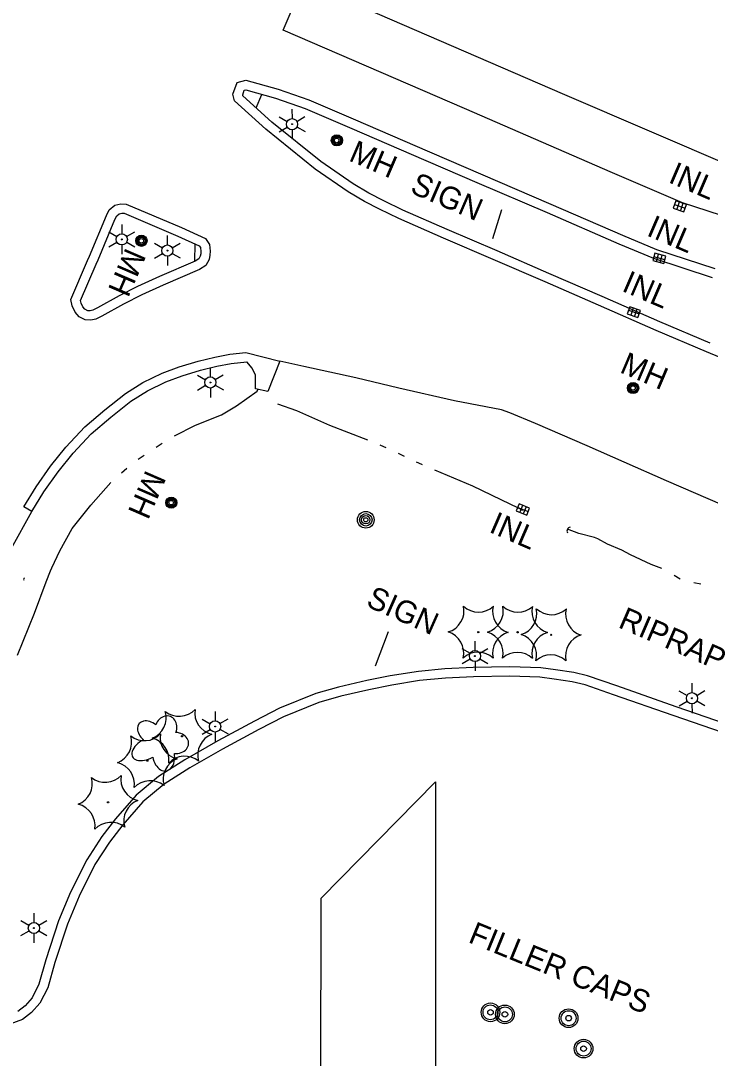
# Model space of a CAD drawing. Extents: x 589250 to 1188077, y 162953 to 363065.
# Drawn here: x 593378 to 593562.6, y 185485.3 to 185762.9 of the extents above; entities that cross this region are included whole.
import ezdxf

# ---------------------------------------------------------------- set-up
doc = ezdxf.new("R2010")
doc.units = 0
for name, color, linetype in [('E_BLD', 7, 'Continuous'), ('E_DRN', 7, 'Continuous'), ('E_DRN_RipRap_Text', 7, 'Continuous'), ('E_DRN_Text', 7, 'Continuous'), ('E_DWY', 7, 'Continuous'), ('E_LAND_Vegetation', 7, 'Continuous'), ('E_LTG', 7, 'Continuous'), ('E_MISCPROP', 7, 'Continuous'), ('E_MISCPROP_Text', 7, 'Continuous'), ('E_PATH_Sidewalk', 7, 'Continuous'), ('E_RDWY', 7, 'Continuous'), ('E_RDWY_C_and_G', 7, 'Continuous'), ('E_SGN', 7, 'Continuous'), ('E_SGN_Text', 7, 'Continuous'), ('E_UTL_MH', 7, 'Continuous'), ('E_UTL_MH_Text', 7, 'Continuous'), ('E_WTR_FlowLine', 7, 'Continuous')]:
    doc.layers.add(name, color=color, linetype=linetype)

msp = doc.modelspace()

# ---------------------------------------------------------------- linework, layer by layer
at = {"layer": 'E_BLD'}
for p, q in [((593458.4, 185528.09), (593488.96, 185559.22)), ((593488.96, 185559.22), (593489.06, 185344.31)), ((593458.13, 185312.89), (593458.4, 185528.09))]:
    msp.add_line(p, q, dxfattribs=at)
at = {"layer": 'E_DRN'}
for p, q in [((593553.31, 185714.67), (593552.66, 185712.78)), ((593552.99, 185713.73), (593555.82, 185712.75)), ((593556.15, 185713.69), (593553.31, 185714.67)), ((593554.26, 185714.35), (593553.6, 185712.46)), ((593555.2, 185714.02), (593554.55, 185712.13)), ((593555.49, 185711.8), (593556.15, 185713.69)), ((593552.66, 185712.78), (593555.49, 185711.8)), ((593547.76, 185700.7), (593547.21, 185698.78)), ((593550.37, 185698.92), (593547.49, 185699.74)), ((593550.64, 185699.88), (593547.76, 185700.7)), ((593548.17, 185698.5), (593548.72, 185700.43)), ((593549.13, 185698.23), (593549.68, 185700.15)), ((593550.1, 185697.95), (593550.64, 185699.88)), ((593547.21, 185698.78), (593550.1, 185697.95)), ((593541, 185686.36), (593540.35, 185684.47)), ((593543.84, 185685.39), (593541, 185686.36)), ((593541.94, 185686.04), (593541.3, 185684.15)), ((593540.35, 185684.47), (593543.19, 185683.5)), ((593540.67, 185685.42), (593543.51, 185684.44)), ((593542.89, 185685.71), (593542.24, 185683.82)), ((593543.19, 185683.5), (593543.84, 185685.39)), ((593511.37, 185633.61), (593510.63, 185631.75)), ((593514.16, 185632.48), (593511.37, 185633.61)), ((593512.3, 185633.23), (593511.55, 185631.38)), ((593510.63, 185631.75), (593513.41, 185630.63)), ((593511, 185632.68), (593513.78, 185631.55)), ((593513.23, 185632.86), (593512.48, 185631)), ((593513.41, 185630.63), (593514.16, 185632.48))]:
    msp.add_line(p, q, dxfattribs=at)
for centre, radius, start, end in [((593525.24, 185626.39), 1.04, 101.5577, 207.8179), ((593379.11, 185613.45), 0.373, 110.4481, 216.7083)]:
    msp.add_arc(centre, radius, start, end, dxfattribs=at)
at = {"layer": 'E_DWY'}
for p, q in [((593484.44, 185588.82), (593476.88, 185587.6)), ((593491.54, 185589.46), (593484.44, 185588.82)), ((593499.1, 185589.89), (593491.54, 185589.46)), ((593508.89, 185590.04), (593499.1, 185589.89)), ((593517.19, 185589.75), (593508.89, 185590.04)), ((593521.08, 185589.18), (593517.19, 185589.75)), ((593526.05, 185588.49), (593521.08, 185589.18)), ((593470.61, 185586.35), (593463.06, 185584.57)), ((593476.88, 185587.6), (593470.61, 185586.35)), ((593484.75, 185586.34), (593477.33, 185585.14)), ((593491.72, 185586.97), (593484.75, 185586.34)), ((593499.19, 185587.39), (593491.72, 185586.97)), ((593508.86, 185587.54), (593499.19, 185587.39)), ((593516.97, 185587.25), (593508.86, 185587.54)), ((593520.73, 185586.7), (593516.97, 185587.25)), ((593525.6, 185586.03), (593520.73, 185586.7)), ((593529.04, 185585.25), (593525.6, 185586.03)), ((593529.73, 185587.65), (593526.05, 185588.49)), ((593537.5, 185584.92), (593529.73, 185587.65)), ((593463.06, 185584.57), (593457, 185582.85)), ((593471.14, 185583.91), (593463.69, 185582.15)), ((593477.33, 185585.14), (593471.14, 185583.91)), ((593536.67, 185582.56), (593529.04, 185585.25)), ((593553.42, 185579.32), (593537.5, 185584.92)), ((593457, 185582.85), (593447.28, 185578.93)), ((593457.81, 185580.49), (593448.32, 185576.66)), ((593463.69, 185582.15), (593457.81, 185580.49)), ((593552.6, 185576.96), (593536.67, 185582.56)), ((593447.28, 185578.93), (593440.56, 185575.49)), ((593566.67, 185574.78), (593553.42, 185579.32)), ((593440.56, 185575.49), (593430.77, 185570.2)), ((593448.32, 185576.66), (593441.73, 185573.28)), ((593565.86, 185572.42), (593552.6, 185576.96)), ((593441.73, 185573.28), (593431.98, 185568.01)), ((593430.77, 185570.2), (593421.94, 185565.18)), ((593431.98, 185568.01), (593423.23, 185563.04)), ((593421.94, 185565.18), (593414.88, 185560.66)), ((593423.23, 185563.04), (593416.36, 185558.64)), ((593414.88, 185560.66), (593408.89, 185555.68)), ((593416.36, 185558.64), (593410.64, 185553.89)), ((593408.89, 185555.68), (593403.34, 185549.35)), ((593410.64, 185553.89), (593405.28, 185547.76)), ((593403.34, 185549.35), (593399.72, 185544.59)), ((593405.28, 185547.76), (593401.76, 185543.14)), ((593399.72, 185544.59), (593395.67, 185538.39)), ((593401.76, 185543.14), (593397.84, 185537.14)), ((593395.67, 185538.39), (593391.32, 185529.73)), ((593397.84, 185537.14), (593393.6, 185528.68)), ((593391.32, 185529.73), (593388.12, 185522.04)), ((593393.6, 185528.68), (593390.47, 185521.17)), ((593388.12, 185522.04), (593384.72, 185511.62)), ((593390.47, 185521.17), (593387.11, 185510.88)), ((593384.72, 185511.62), (593382.85, 185505.08)), ((593387.11, 185510.88), (593385.19, 185504.16)), ((593382.85, 185505.08), (593381.01, 185501.44)), ((593385.19, 185504.16), (593383.09, 185500.02)), ((593381.01, 185501.44), (593379.15, 185499.34)), ((593383.09, 185500.02), (593380.87, 185497.51)), ((593379.15, 185499.34), (593377.21, 185497.84)), ((593380.87, 185497.51), (593378.43, 185495.62)), ((593378.43, 185495.62), (593375.01, 185494.39))]:
    msp.add_line(p, q, dxfattribs=at)
at = {"layer": 'E_LAND_Vegetation'}
for centre, radius in [((593500.46, 185599.31), 0.167), ((593510.98, 185599.28), 0.167), ((593519.96, 185598.6), 0.167), ((593415.39, 185569.77), 0.128), ((593421.13, 185571.44), 0.167), ((593411.87, 185564.91), 0.167), ((593401.34, 185553.77), 0.167)]:
    msp.add_circle(centre, radius, dxfattribs=at)
for centre, radius, start, end in [((593490.73, 185605.01), 5.9, 286.7359, 12.5008), ((593500.54, 185610.58), 5.9, 226.7359, 312.5008), ((593501.25, 185604.98), 5.9, 286.7359, 12.5008), ((593510.2, 185604.87), 5.9, 166.7312, 252.4961), ((593511.05, 185610.55), 5.9, 226.7359, 312.5008), ((593510.23, 185604.3), 5.9, 286.7359, 12.5008), ((593520.72, 185604.84), 5.9, 166.7312, 252.4961), ((593520.04, 185609.87), 5.9, 226.7359, 312.5008), ((593529.7, 185604.16), 5.9, 166.7312, 252.4961), ((593490.65, 185593.73), 5.91, 346.7756, 72.4517), ((593501.17, 185593.7), 5.91, 346.7756, 72.4517), ((593510.19, 185593.61), 5.9, 106.7359, 192.5008), ((593510.15, 185593.02), 5.91, 346.7756, 72.4517), ((593520.7, 185593.58), 5.9, 106.7359, 192.5008), ((593529.69, 185592.9), 5.9, 106.7359, 192.5008), ((593500.39, 185588.03), 5.9, 46.7359, 132.5008), ((593510.9, 185588), 5.9, 46.7359, 132.5008), ((593519.88, 185587.32), 5.9, 46.7359, 132.5008), ((593411.02, 185576.42), 5.9, 290.908, 16.6729), ((593420.39, 185582.69), 5.9, 230.908, 316.6729), ((593430.45, 185577.7), 5.9, 170.9033, 256.6683), ((593411.13, 185576.16), 5.9, 230.908, 316.6729), ((593421.18, 185571.16), 5.9, 170.9033, 256.6683), ((593401.75, 185569.89), 5.9, 290.908, 16.6729), ((593411.75, 185565.17), 5.91, 350.9478, 76.6239), ((593431.25, 185566.47), 5.9, 110.908, 196.6729), ((593402.49, 185558.64), 5.91, 350.9478, 76.6239), ((593421.99, 185559.93), 5.9, 110.908, 196.6729), ((593421.88, 185560.19), 5.9, 50.908, 136.6729), ((593400.59, 185565.02), 5.9, 230.908, 316.6729), ((593410.65, 185560.02), 5.9, 170.9033, 256.6683), ((593391.22, 185558.75), 5.9, 290.908, 16.6729), ((593412.61, 185553.66), 5.9, 50.908, 136.6729), ((593391.96, 185547.5), 5.91, 350.9478, 76.6239), ((593411.45, 185548.79), 5.9, 110.908, 196.6729), ((593402.08, 185542.52), 5.9, 50.908, 136.6729)]:
    msp.add_arc(centre, radius, start, end, dxfattribs=at)
for centre, major_axis, ratio in [((593412.46, 185572.51), (2.79, -2.31), 0.716896), ((593416.81, 185573.49), (-1.22, -3.23), 0.832022), ((593419.3, 185569.65), (-3.61, 0.25), 0.782863), ((593412.08, 185568.17), (4.19, 2.25), 0.560249), ((593416.22, 185566.34), (-0.71, 4.16), 0.691916)]:
    msp.add_ellipse(centre, major_axis=major_axis, ratio=ratio, start_param=1.570796, end_param=4.712389, dxfattribs=at)
at = {"layer": 'E_LTG'}
for p, q in [((593450.57, 185739.22), (593450.59, 185736.72)), ((593447.12, 185737.2), (593449.29, 185735.96)), ((593451.89, 185735.97), (593454.05, 185737.24)), ((593447.14, 185733.2), (593449.3, 185734.46)), ((593450.6, 185733.72), (593450.62, 185731.22)), ((593451.9, 185734.47), (593454.07, 185733.24)), ((593405, 185708.4), (593405.01, 185705.9)), ((593401.55, 185706.38), (593403.72, 185705.15)), ((593406.32, 185705.16), (593408.48, 185706.42)), ((593417.19, 185705.41), (593417.21, 185702.91)), ((593401.57, 185702.38), (593403.73, 185703.65)), ((593405.03, 185702.9), (593405.05, 185700.4)), ((593406.33, 185703.66), (593408.5, 185702.42)), ((593413.74, 185703.39), (593415.91, 185702.15)), ((593418.51, 185702.16), (593420.67, 185703.43)), ((593413.76, 185699.39), (593415.92, 185700.65)), ((593417.23, 185699.91), (593417.24, 185697.41)), ((593418.52, 185700.66), (593420.69, 185699.43)), ((593428.71, 185670.11), (593428.72, 185667.61)), ((593425.26, 185668.09), (593427.43, 185666.85)), ((593430.03, 185666.87), (593432.18, 185668.13)), ((593425.28, 185664.09), (593427.44, 185665.35)), ((593428.74, 185664.61), (593428.75, 185662.11)), ((593430.03, 185665.37), (593432.21, 185664.13)), ((593496.09, 185594.89), (593498.26, 185593.65)), ((593499.54, 185596.91), (593499.56, 185594.41)), ((593500.86, 185593.67), (593503.02, 185594.93)), ((593496.11, 185590.89), (593498.27, 185592.15)), ((593500.87, 185592.17), (593503.04, 185590.93)), ((593499.58, 185591.41), (593499.59, 185588.91)), ((593554.18, 185583.61), (593556.35, 185582.37)), ((593557.63, 185585.63), (593557.64, 185583.13)), ((593558.95, 185582.39), (593561.11, 185583.65)), ((593554.2, 185579.61), (593556.36, 185580.87)), ((593558.96, 185580.89), (593561.13, 185579.65)), ((593429.99, 185578.06), (593430, 185575.56)), ((593557.66, 185580.13), (593557.68, 185577.63)), ((593426.53, 185576.04), (593428.71, 185574.8)), ((593431.3, 185574.82), (593433.46, 185576.08)), ((593426.56, 185572.04), (593428.71, 185573.3)), ((593430.02, 185572.56), (593430.03, 185570.06)), ((593431.31, 185573.32), (593433.48, 185572.08)), ((593378, 185522.12), (593380.17, 185520.89)), ((593381.45, 185524.14), (593381.47, 185521.64)), ((593382.77, 185520.9), (593384.93, 185522.16)), ((593378.02, 185518.12), (593380.18, 185519.39)), ((593382.78, 185519.4), (593384.95, 185518.16)), ((593381.48, 185518.64), (593381.5, 185516.14))]:
    msp.add_line(p, q, dxfattribs=at)
for centre, radius in [((593450.6, 185735.22), 1.5), ((593450.6, 185735.22), 0.125), ((593405.02, 185704.4), 1.5), ((593405.02, 185704.4), 0.125), ((593417.22, 185701.41), 1.5), ((593417.22, 185701.41), 0.125), ((593428.73, 185666.11), 1.5), ((593428.73, 185666.11), 0.125), ((593499.57, 185592.91), 1.5), ((593499.57, 185592.91), 0.125), ((593557.65, 185581.63), 1.5), ((593557.65, 185581.63), 0.125), ((593430.01, 185574.06), 1.5), ((593430.01, 185574.06), 0.125), ((593381.48, 185520.14), 1.5), ((593381.48, 185520.14), 0.125)]:
    msp.add_circle(centre, radius, dxfattribs=at)
at = {"layer": 'E_MISCPROP'}
for centre, radius in [((593470.34, 185629.37), 2.23), ((593470.34, 185629.37), 1.67), ((593470.34, 185629.37), 1.12), ((593470.34, 185629.37), 0.558), ((593503.72, 185497.58), 2.5), ((593503.72, 185497.58), 2), ((593503.72, 185497.58), 0.75), ((593507.57, 185497.04), 2.5), ((593507.57, 185497.04), 2), ((593507.57, 185497.04), 0.75), ((593524.63, 185496.01), 2.5), ((593524.63, 185496.01), 2), ((593524.63, 185496.01), 0.75), ((593528.64, 185487.86), 2.5), ((593528.64, 185487.86), 2), ((593528.64, 185487.86), 0.75)]:
    msp.add_circle(centre, radius, dxfattribs=at)
at = {"layer": 'E_PATH_Sidewalk'}
for p, q in [((593440.96, 185739.62), (593442.48, 185743.2)), ((593424.55, 185698.53), (593424.66, 185703.17))]:
    msp.add_line(p, q, dxfattribs=at)
at = {"layer": 'E_RDWY'}
for p, q in [((593448.26, 185760.34), (593453.69, 185773.4)), ((593453.69, 185773.4), (593523.56, 185743.19)), ((593496.73, 185739.41), (593448.26, 185760.34)), ((593523.56, 185743.19), (593588.11, 185715.4)), ((593536.4, 185722.25), (593496.73, 185739.41)), ((593555.14, 185714.19), (593536.4, 185722.25)), ((593571.62, 185708.83), (593555.14, 185714.19)), ((593438.25, 185674.1), (593447.3, 185671.82)), ((593439.96, 185669.96), (593438.47, 185671.6)), ((593440.84, 185668.04), (593439.96, 185669.96)), ((593447.3, 185671.82), (593444.14, 185663.69)), ((593453.78, 185670.37), (593447.3, 185671.82)), ((593467.68, 185667.38), (593453.78, 185670.37)), ((593440.84, 185664.39), (593440.84, 185668.04)), ((593479.18, 185664.59), (593467.68, 185667.38)), ((593444.14, 185663.69), (593440.84, 185664.39)), ((593494.07, 185661.19), (593479.18, 185664.59)), ((593506.71, 185658.75), (593494.07, 185661.19)), ((593508.93, 185658), (593506.71, 185658.75)), ((593515.76, 185655.12), (593508.93, 185658)), ((593529.63, 185649.16), (593515.76, 185655.12)), ((593539.52, 185644.78), (593529.63, 185649.16)), ((593550.87, 185639.79), (593539.52, 185644.78)), ((593565.9, 185633.32), (593550.87, 185639.79)), ((593375.46, 185621.77), (593380.94, 185631.55))]:
    msp.add_line(p, q, dxfattribs=at)
at = {"layer": 'E_RDWY_C_and_G'}
for p, q in [((593435.92, 185746.4), (593438.25, 185746.97)), ((593438.25, 185746.97), (593446.89, 185744.56)), ((593434.79, 185743.24), (593435.92, 185746.4)), ((593437.39, 185743.09), (593437.82, 185744.3)), ((593437.82, 185744.3), (593438.21, 185744.39)), ((593438.21, 185744.39), (593446.14, 185742.17)), ((593446.89, 185744.56), (593455.05, 185741.76)), ((593435.2, 185741.46), (593434.79, 185743.24)), ((593443.6, 185733.86), (593435.2, 185741.46)), ((593437.46, 185742.78), (593437.39, 185743.09)), ((593445.23, 185735.76), (593437.46, 185742.78)), ((593446.14, 185742.17), (593454.14, 185739.43)), ((593455.05, 185741.76), (593467.57, 185736.35)), ((593454.14, 185739.43), (593466.58, 185734.05)), ((593467.57, 185736.35), (593483.44, 185729.54)), ((593456.77, 185723.22), (593443.6, 185733.86)), ((593458.27, 185725.23), (593445.23, 185735.76)), ((593466.58, 185734.05), (593482.46, 185727.24)), ((593483.44, 185729.54), (593501.05, 185721.93)), ((593466.96, 185719.25), (593458.27, 185725.23)), ((593482.46, 185727.24), (593500.06, 185719.64)), ((593465.61, 185717.14), (593456.77, 185723.22)), ((593501.05, 185721.93), (593519.87, 185713.85)), ((593471.17, 185716.76), (593466.96, 185719.25)), ((593500.06, 185719.64), (593518.88, 185711.55)), ((593469.96, 185714.56), (593465.61, 185717.14)), ((593475.16, 185714.72), (593471.17, 185716.76)), ((593403.2, 185713.54), (593404.8, 185713.89)), ((593404.8, 185713.89), (593406.19, 185713.86)), ((593406.19, 185713.86), (593421.03, 185707.54)), ((593474.04, 185712.49), (593469.96, 185714.56)), ((593480.22, 185712.24), (593475.16, 185714.72)), ((593519.87, 185713.85), (593539.05, 185705.55)), ((593400.91, 185710.76), (593401.66, 185712.3)), ((593401.66, 185712.3), (593403.2, 185713.54)), ((593403.66, 185710.71), (593404.31, 185711.22)), ((593404.31, 185711.22), (593405.05, 185711.39)), ((593405.05, 185711.39), (593405.65, 185711.37)), ((593405.65, 185711.37), (593420.02, 185705.25)), ((593479.18, 185709.97), (593474.04, 185712.49)), ((593492.16, 185707.05), (593480.22, 185712.24)), ((593518.88, 185711.55), (593538.07, 185703.25)), ((593396.36, 185699.94), (593400.91, 185710.76)), ((593398.66, 185698.97), (593403.19, 185709.73)), ((593403.19, 185709.73), (593403.66, 185710.71)), ((593491.16, 185704.76), (593479.18, 185709.97)), ((593420.02, 185705.25), (593425.75, 185702.68)), ((593421.03, 185707.54), (593427.44, 185704.66)), ((593505.47, 185701.31), (593492.16, 185707.05)), ((593539.05, 185705.55), (593548.19, 185701.68)), ((593425.75, 185702.68), (593426.07, 185702.19)), ((593427.44, 185704.66), (593428.49, 185703.06)), ((593428.49, 185703.06), (593428.68, 185701.26)), ((593504.48, 185699.01), (593491.16, 185704.76)), ((593538.07, 185703.25), (593547.32, 185699.34)), ((593395.86, 185698.72), (593396.36, 185699.94)), ((593426, 185699.89), (593425.63, 185699.16)), ((593426.14, 185700.54), (593426, 185699.89)), ((593426.07, 185702.19), (593426.18, 185701.2)), ((593426.18, 185701.2), (593426.14, 185700.54)), ((593428.62, 185700.21), (593428.37, 185699.04)), ((593428.68, 185701.26), (593428.62, 185700.21)), ((593519.36, 185695.3), (593505.47, 185701.31)), ((593548.19, 185701.68), (593563.79, 185696.59)), ((593391.42, 185688.32), (593395.86, 185698.72)), ((593394, 185688.02), (593398.15, 185697.74)), ((593398.15, 185697.74), (593398.66, 185698.97)), ((593424.65, 185698.57), (593415.09, 185694.43)), ((593425.63, 185699.16), (593424.65, 185698.57)), ((593427.53, 185697.39), (593425.8, 185696.34)), ((593428.37, 185699.04), (593427.53, 185697.39)), ((593518.37, 185693), (593504.48, 185699.01)), ((593547.32, 185699.34), (593563.03, 185694.21)), ((593415.09, 185694.43), (593409.26, 185691.81)), ((593425.8, 185696.34), (593416.1, 185692.14)), ((593533.63, 185689.13), (593519.36, 185695.3)), ((593409.26, 185691.81), (593404.32, 185689.25)), ((593416.1, 185692.14), (593410.35, 185689.56)), ((593532.63, 185686.84), (593518.37, 185693)), ((593404.32, 185689.25), (593398.5, 185686.08)), ((593410.35, 185689.56), (593405.49, 185687.05)), ((593549.05, 185682.35), (593533.63, 185689.13)), ((593391.71, 185686.61), (593391.42, 185688.32)), ((593392.51, 185684.88), (593391.71, 185686.61)), ((593394.12, 185687.36), (593394, 185688.02)), ((593394.6, 185686.31), (593394.12, 185687.36)), ((593395.17, 185685.71), (593394.6, 185686.31)), ((593398.5, 185686.08), (593397.3, 185685.42)), ((593405.49, 185687.05), (593399.7, 185683.88)), ((593548.06, 185680.06), (593532.63, 185686.84)), ((593393.64, 185683.7), (593392.51, 185684.88)), ((593395.24, 185682.83), (593393.64, 185683.7)), ((593395.9, 185685.32), (593395.17, 185685.71)), ((593396.58, 185685.31), (593395.9, 185685.32)), ((593397.3, 185685.42), (593396.58, 185685.31)), ((593399.7, 185683.88), (593398.11, 185683.02)), ((593396.75, 185682.8), (593395.24, 185682.83)), ((593398.11, 185683.02), (593396.75, 185682.8)), ((593562.57, 185676.63), (593549.05, 185682.35)), ((593561.59, 185674.33), (593548.06, 185680.06)), ((593425.46, 185671.79), (593429.89, 185672.89)), ((593429.89, 185672.89), (593433.95, 185673.71)), ((593433.95, 185673.71), (593438.25, 185674.1)), ((593580.92, 185666.06), (593561.59, 185674.33)), ((593415.81, 185668.62), (593420.36, 185670.3)), ((593420.36, 185670.3), (593425.46, 185671.79)), ((593421.14, 185667.93), (593426.11, 185669.37)), ((593426.11, 185669.37), (593430.44, 185670.45)), ((593430.44, 185670.45), (593434.31, 185671.23)), ((593434.31, 185671.23), (593438.47, 185671.6)), ((593410.69, 185666.1), (593415.81, 185668.62)), ((593416.8, 185666.32), (593421.14, 185667.93)), ((593406.02, 185663.18), (593410.69, 185666.1)), ((593407.47, 185661.14), (593411.91, 185663.91)), ((593411.91, 185663.91), (593416.8, 185666.32)), ((593400.5, 185658.77), (593406.02, 185663.18)), ((593402.09, 185656.84), (593407.47, 185661.14)), ((593395.1, 185654.22), (593400.5, 185658.77)), ((593396.83, 185652.41), (593402.09, 185656.84)), ((593390.06, 185648.82), (593395.1, 185654.22)), ((593391.96, 185647.19), (593396.83, 185652.41)), ((593385.95, 185643.68), (593390.06, 185648.82)), ((593387.95, 185642.17), (593391.96, 185647.19)), ((593382.08, 185638.2), (593385.95, 185643.68)), ((593384.17, 185636.83), (593387.95, 185642.17)), ((593378.81, 185632.85), (593382.08, 185638.2)), ((593380.94, 185631.55), (593384.17, 185636.83)), ((593380.94, 185631.55), (593378.81, 185632.85))]:
    msp.add_line(p, q, dxfattribs=at)
at = {"layer": 'E_SGN'}
for p, q in [((593506.68, 185712.33), (593504.27, 185704.57)), ((593472.96, 185590.33), (593476.39, 185599.52))]:
    msp.add_line(p, q, dxfattribs=at)
at = {"layer": 'E_UTL_MH'}
for centre, radius in [((593462.59, 185730.89), 1.5), ((593462.6, 185730.88), 1.22), ((593462.58, 185730.88), 0.968), ((593462.56, 185730.88), 0.605), ((593410.28, 185704.02), 1.5), ((593410.29, 185704.01), 1.22), ((593410.27, 185704.01), 0.968), ((593410.25, 185704.01), 0.605), ((593541.91, 185664.62), 1.5), ((593541.91, 185664.62), 1.22), ((593541.9, 185664.61), 0.968), ((593541.87, 185664.62), 0.605), ((593418.27, 185633.96), 1.5), ((593418.27, 185633.96), 1.22), ((593418.26, 185633.95), 0.968), ((593418.24, 185633.95), 0.605)]:
    msp.add_circle(centre, radius, dxfattribs=at)
at = {"layer": 'E_WTR_FlowLine'}
for p, q in [((593435.73, 185659.85), (593441.26, 185663.76)), ((593441.26, 185663.76), (593441.43, 185664.27)), ((593431.71, 185657.43), (593435.73, 185659.85)), ((593446.71, 185660.44), (593451.8, 185658.59)), ((593451.8, 185658.59), (593460.64, 185654.73)), ((593424.77, 185654.7), (593431.71, 185657.43)), ((593419.11, 185651.85), (593424.77, 185654.7)), ((593460.64, 185654.73), (593470.77, 185650.75)), ((593414.18, 185648.84), (593415.82, 185649.85)), ((593474.1, 185649.44), (593474.32, 185649.35)), ((593474.32, 185649.35), (593475.73, 185648.69)), ((593478.97, 185647.17), (593480.59, 185646.42)), ((593409.42, 185645.56), (593410.99, 185646.68)), ((593483.83, 185644.9), (593485.22, 185644.25)), ((593485.22, 185644.25), (593485.46, 185644.15)), ((593404.97, 185641.89), (593406.41, 185643.16)), ((593488.75, 185642.75), (593498.89, 185638.45)), ((593396.72, 185633.25), (593402.1, 185639.32)), ((593498.89, 185638.45), (593506.49, 185634.84)), ((593391.73, 185627.03), (593396.72, 185633.25)), ((593506.49, 185634.84), (593511.15, 185632.61)), ((593511.15, 185632.61), (593512.32, 185631.93)), ((593388.45, 185621.08), (593391.73, 185627.03)), ((593527.37, 185625.66), (593524.3, 185626.86)), ((593531.56, 185624.64), (593527.37, 185625.66)), ((593532.44, 185624.26), (593531.56, 185624.64)), ((593535.06, 185622.83), (593532.44, 185624.26)), ((593538.88, 185621.23), (593535.06, 185622.83)), ((593386.3, 185616.5), (593388.45, 185621.08)), ((593541.18, 185619.99), (593538.88, 185621.23)), ((593546.74, 185617.4), (593541.18, 185619.99)), ((593385.91, 185615.67), (593386.3, 185616.5)), ((593549.59, 185616.34), (593546.74, 185617.4)), ((593384.77, 185612.75), (593385.91, 185615.67)), ((593554.49, 185613.51), (593552.87, 185614.48)), ((593381.63, 185604.4), (593384.77, 185612.75)), ((593559.99, 185612.16), (593558.13, 185612.51)), ((593377.14, 185593.14), (593381.63, 185604.4))]:
    msp.add_line(p, q, dxfattribs=at)

# ---------------------------------------------------------------- texts
at = {"layer": 'E_DRN_RipRap_Text'}
msp.add_text('RIPRAP', height=6, rotation=336.631, dxfattribs=at).set_placement((593537.63, 185600.69))
at = {"layer": 'E_DRN_Text'}
for rotation, p in [(336.6633, (593551.06, 185719.78)), (336.6633, (593545.24, 185705.55)), (336.6633, (593538.6, 185690.7)), (336.631, (593503.07, 185626.19))]:
    msp.add_text('INL', height=6, rotation=rotation, dxfattribs=at).set_placement(p)
at = {"layer": 'E_MISCPROP_Text'}
msp.add_text('FILLER CAPS', height=6, rotation=337.7842, dxfattribs=at).set_placement((593497.48, 185516.43))
at = {"layer": 'E_SGN_Text'}
for rotation, p in [(336.6633, (593481.93, 185717)), (336.0313, (593470.12, 185606.37))]:
    msp.add_text('SIGN', height=6, rotation=rotation, dxfattribs=at).set_placement(p)
at = {"layer": 'E_UTL_MH_Text'}
for rotation, p in [(336.6633, (593465.51, 185725.58)), (246.6947, (593406.14, 185702.44)), (336.8916, (593538.05, 185668.91)), (246.5245, (593411.51, 185642.96))]:
    msp.add_text('MH', height=6, rotation=rotation, dxfattribs=at).set_placement(p)

doc.saveas('drawing.dxf')
